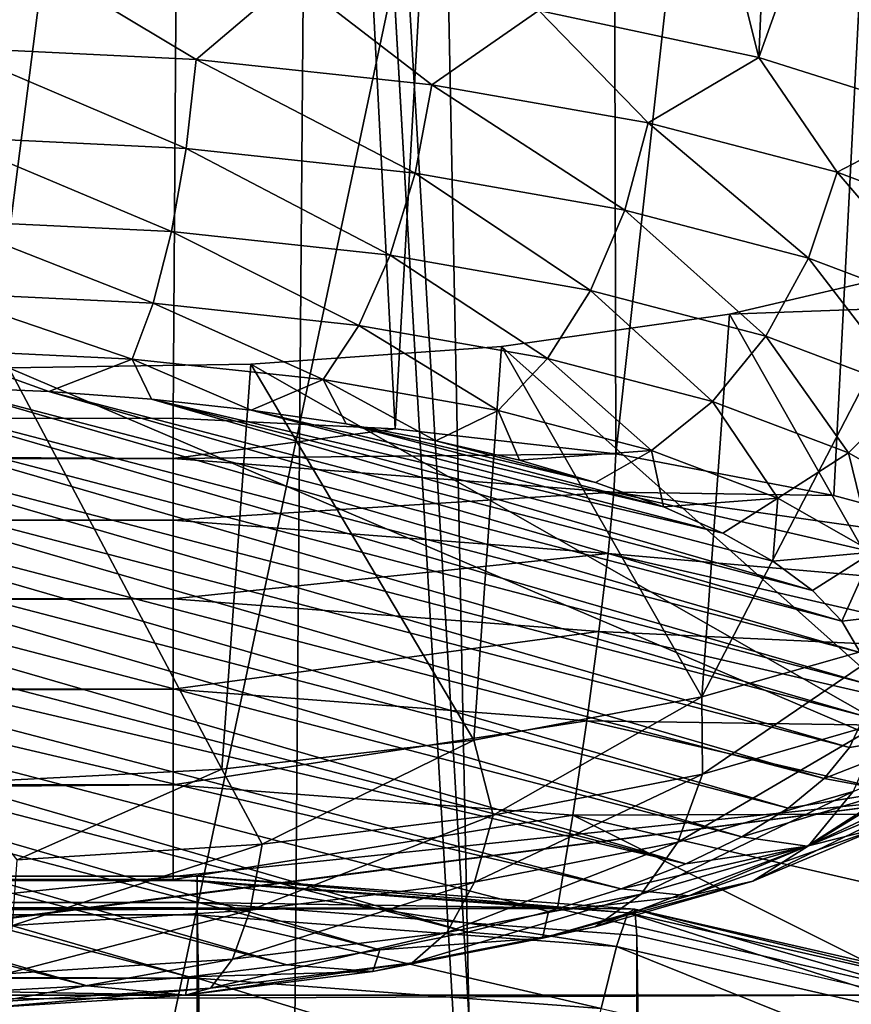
# Model space of a CAD drawing. Header units: millimetres. Extents: x -24 to 24, y 0 to 188.
# Tile 297 of 460: x 13.055 to 13.735, y 136.863 to 137.667. Entities that reach past the tile are written whole.
import ezdxf

# ---------------------------------------------------------------- set-up
doc = ezdxf.new("R2010")
doc.units = ezdxf.units.MM
doc.header["$LTSCALE"] = 58.620611
for name, color, linetype in [('147', 7, 'CONTINUOUS'), ('155', 7, 'CONTINUOUS'), ('156', 7, 'CONTINUOUS'), ('157', 7, 'CONTINUOUS'), ('160', 7, 'CONTINUOUS'), ('165', 7, 'CONTINUOUS'), ('169', 7, 'CONTINUOUS'), ('279', 7, 'CONTINUOUS'), ('290', 7, 'CONTINUOUS'), ('291', 7, 'CONTINUOUS'), ('292', 7, 'CONTINUOUS'), ('293', 7, 'CONTINUOUS'), ('294', 7, 'CONTINUOUS'), ('31', 7, 'CONTINUOUS'), ('40', 7, 'CONTINUOUS'), ('47', 7, 'CONTINUOUS'), ('57', 7, 'CONTINUOUS'), ('58', 7, 'CONTINUOUS')]:
    doc.layers.add(name, color=color, linetype=linetype)

msp = doc.modelspace()

# ---------------------------------------------------------------- linework, layer by layer
at = {"layer": '147', "color": 7, "linetype": 'CONTINUOUS'}
for points in [[(-13.18048, 136.96458, 107.90479), (13.49432, 136.94083, 107.91227), (-13.4943, 136.94086, 107.91226), (-13.18048, 136.96458, 107.90479)], [(-13.18048, 136.96458, 107.90479), (-0.16344, 136.96515, 107.90461), (13.49432, 136.94083, 107.91227), (-13.18048, 136.96458, 107.90479)], [(13.18042, 136.96456, 107.90479), (13.49432, 136.94083, 107.91227), (-0.16344, 136.96515, 107.90461), (13.18042, 136.96456, 107.90479)], [(-13.4943, 136.94086, 107.91226), (13.49432, 136.94083, 107.91227), (-13.80118, 136.8702, 107.93454), (-13.4943, 136.94086, 107.91226)], [(13.49432, 136.94083, 107.91227), (13.80121, 136.87016, 107.93456), (-13.80118, 136.8702, 107.93454), (13.49432, 136.94083, 107.91227)], [(-13.80118, 136.8702, 107.93454), (13.80121, 136.87016, 107.93456), (-14.09256, 136.75437, 107.97106), (-13.80118, 136.8702, 107.93454)], [(13.80121, 136.87016, 107.93456), (14.09258, 136.75433, 107.97108), (-14.09256, 136.75437, 107.97106), (13.80121, 136.87016, 107.93456)]]:
    msp.add_3dface(points, dxfattribs=at)
at = {"layer": '155', "color": 7, "linetype": 'CONTINUOUS'}
for points in [[(-13.18035, 137.30842, 108.0297), (-13.18035, 137.34003, 108.09624), (13.18035, 137.3084, 108.02971), (-13.18035, 137.30842, 108.0297)], [(-13.18035, 137.34003, 108.09624), (-6.3017, 137.34003, 108.09625), (13.18035, 137.3084, 108.02971), (-13.18035, 137.34003, 108.09624)], [(0.38059, 137.33994, 108.09599), (13.18035, 137.3084, 108.02971), (-6.3017, 137.34003, 108.09625), (0.38059, 137.33994, 108.09599)], [(6.87258, 137.34024, 108.09693), (13.18035, 137.3084, 108.02971), (0.38059, 137.33994, 108.09599), (6.87258, 137.34024, 108.09693)], [(13.18035, 137.3414, 108.10053), (13.18035, 137.3084, 108.02971), (6.87258, 137.34024, 108.09693), (13.18035, 137.3414, 108.10053)], [(-13.18035, 137.25796, 107.96954), (-13.18035, 137.30842, 108.0297), (13.18034, 137.25794, 107.96954), (-13.18035, 137.25796, 107.96954)], [(13.18034, 137.25794, 107.96954), (-13.18035, 137.30842, 108.0297), (13.18035, 137.3084, 108.02971), (13.18034, 137.25794, 107.96954)], [(-13.18034, 137.19363, 107.92454), (-13.18035, 137.25796, 107.96954), (13.18034, 137.25794, 107.96954), (-13.18034, 137.19363, 107.92454)], [(13.18034, 137.19361, 107.92454), (-13.18034, 137.19363, 107.92454), (13.18034, 137.25794, 107.96954), (13.18034, 137.19361, 107.92454)], [(-13.18032, 137.11986, 107.89777), (-13.18034, 137.19363, 107.92454), (13.18034, 137.19361, 107.92454), (-13.18032, 137.11986, 107.89777)], [(13.18032, 137.11984, 107.89777), (-13.18032, 137.11986, 107.89777), (13.18034, 137.19361, 107.92454), (13.18032, 137.11984, 107.89777)], [(-13.18031, 137.0417, 107.89105), (-13.18032, 137.11986, 107.89777), (13.18032, 137.11984, 107.89777), (-13.18031, 137.0417, 107.89105)], [(13.18031, 137.04168, 107.89105), (-13.18031, 137.0417, 107.89105), (13.18032, 137.11984, 107.89777), (13.18031, 137.04168, 107.89105)], [(-0.16344, 136.96515, 107.90461), (-13.18031, 137.0417, 107.89105), (13.18031, 137.04168, 107.89105), (-0.16344, 136.96515, 107.90461)], [(13.18042, 136.96456, 107.90479), (-0.16344, 136.96515, 107.90461), (13.18031, 137.04168, 107.89105), (13.18042, 136.96456, 107.90479)]]:
    msp.add_3dface(points, dxfattribs=at)
at = {"layer": '156', "color": 7, "linetype": 'CONTINUOUS'}
for points in [[(13.18035, 137.3084, 108.02971), (13.18035, 137.3414, 108.10053), (13.36179, 137.33264, 108.09861), (13.18035, 137.3084, 108.02971)], [(13.54208, 137.31215, 108.10511), (13.18035, 137.3084, 108.02971), (13.36179, 137.33264, 108.09861), (13.54208, 137.31215, 108.10511)], [(13.5405, 137.2807, 108.03857), (13.18035, 137.3084, 108.02971), (13.54208, 137.31215, 108.10511), (13.5405, 137.2807, 108.03857)], [(13.72011, 137.27816, 108.11589), (13.5405, 137.2807, 108.03857), (13.54208, 137.31215, 108.10511), (13.72011, 137.27816, 108.11589)], [(13.18034, 137.25794, 107.96954), (13.18035, 137.3084, 108.02971), (13.5405, 137.2807, 108.03857), (13.18034, 137.25794, 107.96954)], [(13.53579, 137.23072, 107.97836), (13.18034, 137.25794, 107.96954), (13.5405, 137.2807, 108.03857), (13.53579, 137.23072, 107.97836)], [(13.89167, 137.19975, 108.06409), (13.53579, 137.23072, 107.97836), (13.5405, 137.2807, 108.03857), (13.89167, 137.19975, 108.06409)], [(13.89167, 137.19975, 108.06409), (13.5405, 137.2807, 108.03857), (13.89479, 137.2309, 108.13089), (13.89167, 137.19975, 108.06409)], [(13.89479, 137.2309, 108.13089), (13.5405, 137.2807, 108.03857), (13.72011, 137.27816, 108.11589), (13.89479, 137.2309, 108.13089)], [(13.18034, 137.19361, 107.92454), (13.18034, 137.25794, 107.96954), (13.53579, 137.23072, 107.97836), (13.18034, 137.19361, 107.92454)], [(13.52828, 137.1671, 107.93318), (13.18034, 137.19361, 107.92454), (13.53579, 137.23072, 107.97836), (13.52828, 137.1671, 107.93318)], [(13.88237, 137.15082, 108.00355), (13.52828, 137.1671, 107.93318), (13.53579, 137.23072, 107.97836), (13.88237, 137.15082, 108.00355)], [(13.88237, 137.15082, 108.00355), (13.53579, 137.23072, 107.97836), (13.89167, 137.19975, 108.06409), (13.88237, 137.15082, 108.00355)], [(13.18032, 137.11984, 107.89777), (13.18034, 137.19361, 107.92454), (13.52828, 137.1671, 107.93318), (13.18032, 137.11984, 107.89777)], [(13.51849, 137.09418, 107.9061), (13.18032, 137.11984, 107.89777), (13.52828, 137.1671, 107.93318), (13.51849, 137.09418, 107.9061)], [(13.86755, 137.08889, 107.95783), (13.51849, 137.09418, 107.9061), (13.52828, 137.1671, 107.93318), (13.86755, 137.08889, 107.95783)], [(13.86755, 137.08889, 107.95783), (13.52828, 137.1671, 107.93318), (13.88237, 137.15082, 108.00355), (13.86755, 137.08889, 107.95783)], [(13.18031, 137.04168, 107.89105), (13.18032, 137.11984, 107.89777), (13.51849, 137.09418, 107.9061), (13.18031, 137.04168, 107.89105)], [(13.50708, 137.01695, 107.89899), (13.18031, 137.04168, 107.89105), (13.51849, 137.09418, 107.9061), (13.50708, 137.01695, 107.89899)], [(13.84822, 137.01817, 107.93007), (13.50708, 137.01695, 107.89899), (13.51849, 137.09418, 107.9061), (13.84822, 137.01817, 107.93007)], [(13.84822, 137.01817, 107.93007), (13.51849, 137.09418, 107.9061), (13.86755, 137.08889, 107.95783), (13.84822, 137.01817, 107.93007)], [(13.18042, 136.96456, 107.90479), (13.18031, 137.04168, 107.89105), (13.50708, 137.01695, 107.89899), (13.18042, 136.96456, 107.90479)], [(13.49432, 136.94083, 107.91227), (13.18042, 136.96456, 107.90479), (13.50708, 137.01695, 107.89899), (13.49432, 136.94083, 107.91227)], [(13.80121, 136.87016, 107.93456), (13.49432, 136.94083, 107.91227), (13.50708, 137.01695, 107.89899), (13.80121, 136.87016, 107.93456)], [(13.82571, 136.9435, 107.92215), (13.50708, 137.01695, 107.89899), (13.84822, 137.01817, 107.93007), (13.82571, 136.9435, 107.92215)], [(13.82571, 136.9435, 107.92215), (13.80121, 136.87016, 107.93456), (13.50708, 137.01695, 107.89899), (13.82571, 136.9435, 107.92215)]]:
    msp.add_3dface(points, dxfattribs=at)
at = {"layer": '157', "color": 7, "linetype": 'CONTINUOUS'}
for points in [[(13.36179, 137.33264, 108.09861), (13.18035, 137.3414, 108.10053), (13.20107, 140.45061, 117.4982), (13.36179, 137.33264, 108.09861)], [(13.53465, 140.4083, 117.45672), (13.36179, 137.33264, 108.09861), (13.20107, 140.45061, 117.4982), (13.53465, 140.4083, 117.45672)], [(13.54208, 137.31215, 108.10511), (13.36179, 137.33264, 108.09861), (13.53465, 140.4083, 117.45672), (13.54208, 137.31215, 108.10511)], [(13.87686, 140.33121, 117.47972), (13.54208, 137.31215, 108.10511), (13.53465, 140.4083, 117.45672), (13.87686, 140.33121, 117.47972)], [(13.72011, 137.27816, 108.11589), (13.54208, 137.31215, 108.10511), (13.87686, 140.33121, 117.47972), (13.72011, 137.27816, 108.11589)], [(13.89479, 137.2309, 108.13089), (13.72011, 137.27816, 108.11589), (13.87686, 140.33121, 117.47972), (13.89479, 137.2309, 108.13089)]]:
    msp.add_3dface(points, dxfattribs=at)
at = {"layer": '160', "color": 7, "linetype": 'CONTINUOUS'}
for points in [[(12.61355, 141.21416, 208.96622), (13.07882, 112.27638, 116.0035), (13.32096, 141.8865, 209.27532), (12.61355, 141.21416, 208.96622)], [(13.07882, 112.27638, 116.0035), (13.90263, 112.91992, 115.8006), (13.32096, 141.8865, 209.27532), (13.07882, 112.27638, 116.0035)], [(13.90263, 112.91992, 115.8006), (13.90263, 140.96282, 204.74131), (13.32096, 141.8865, 209.27532), (13.90263, 112.91992, 115.8006)], [(12.23874, 111.6753, 116.19302), (13.07882, 112.27638, 116.0035), (12.61355, 141.21416, 208.96622), (12.23874, 111.6753, 116.19302)]]:
    msp.add_3dface(points, dxfattribs=at)
at = {"layer": '165', "color": 7, "linetype": 'CONTINUOUS'}
for points in [[(13.20107, 140.45061, 117.4982), (6.87258, 137.34024, 108.09693), (4.40102, 140.48366, 117.43561), (13.20107, 140.45061, 117.4982)], [(13.18035, 137.3414, 108.10053), (6.87258, 137.34024, 108.09693), (13.20107, 140.45061, 117.4982), (13.18035, 137.3414, 108.10053)]]:
    msp.add_3dface(points, dxfattribs=at)
at = {"layer": '169', "color": 7, "linetype": 'CONTINUOUS'}
for points in [[(14.46584, 134.66345, 214.36834), (12.63665, 134.28666, 213.17331), (14.17146, 141.52191, 211.89394), (14.46584, 134.66345, 214.36834)], [(14.17146, 141.52191, 211.89394), (12.63665, 134.28666, 213.17331), (13.46398, 140.75833, 211.62155), (14.17146, 141.52191, 211.89394)], [(13.46398, 140.75833, 211.62155), (12.63665, 134.28666, 213.17331), (12.75464, 140.0481, 211.36865), (13.46398, 140.75833, 211.62155)]]:
    msp.add_3dface(points, dxfattribs=at)
at = {"layer": '279', "color": 7, "linetype": 'CONTINUOUS'}
for points in [[(13.8552, 137.03746, 243.03945), (16.13055, 137.51742, 244.85502), (13.63488, 137.42625, 244.37349), (13.8552, 137.03746, 243.03945)], [(13.63488, 137.42625, 244.37349), (16.13055, 137.51742, 244.85502), (13.79386, 137.46325, 244.52177), (13.63488, 137.42625, 244.37349)], [(13.44882, 137.39985, 244.25587), (13.8552, 137.03746, 243.03945), (13.63488, 137.42625, 244.37349), (13.44882, 137.39985, 244.25587)], [(13.24388, 137.38523, 244.17427), (13.8552, 137.03746, 243.03945), (13.44882, 137.39985, 244.25587), (13.24388, 137.38523, 244.17427)], [(13.04609, 137.38245, 244.13347), (13.8552, 137.03746, 243.03945), (13.24388, 137.38523, 244.17427), (13.04609, 137.38245, 244.13347)], [(13.8552, 137.03746, 243.03945), (13.04609, 137.38245, 244.13347), (11.52148, 136.79342, 241.54775), (13.8552, 137.03746, 243.03945)], [(13.8552, 137.03746, 243.03945), (11.49938, 136.73235, 241.30158), (14.55875, 136.67344, 241.88435), (13.8552, 137.03746, 243.03945)], [(11.49938, 136.73235, 241.30158), (13.8552, 137.03746, 243.03945), (11.5008, 136.73418, 241.30924), (11.49938, 136.73235, 241.30158)], [(11.5008, 136.73418, 241.30924), (13.8552, 137.03746, 243.03945), (11.52148, 136.79342, 241.54775), (11.5008, 136.73418, 241.30924)]]:
    msp.add_3dface(points, dxfattribs=at)
at = {"layer": '290', "color": 7, "linetype": 'CONTINUOUS'}
for points in [[(13.659, 137.63594, 246.14924), (13.58155, 137.94475, 246.14936), (13.47914, 137.67421, 246.27062), (13.659, 137.63594, 246.14924)], [(13.67109, 137.92337, 246.08328), (13.58155, 137.94475, 246.14936), (13.659, 137.63594, 246.14924), (13.67109, 137.92337, 246.08328)], [(13.75338, 137.89969, 246.00906), (13.67109, 137.92337, 246.08328), (13.659, 137.63594, 246.14924), (13.75338, 137.89969, 246.00906)], [(13.81057, 137.58786, 245.99672), (13.75338, 137.89969, 246.00906), (13.659, 137.63594, 246.14924), (13.81057, 137.58786, 245.99672)]]:
    msp.add_3dface(points, dxfattribs=at)
at = {"layer": '291', "color": 7, "linetype": 'CONTINUOUS'}
for points in [[(13.06304, 137.71586, 246.4027), (12.84278, 137.71763, 246.40833), (12.9974, 137.64408, 246.41566), (13.06304, 137.71586, 246.4027)], [(13.19935, 137.63431, 246.38465), (13.06304, 137.71586, 246.4027), (12.9974, 137.64408, 246.41566), (13.19935, 137.63431, 246.38465)], [(13.27791, 137.7012, 246.3562), (13.06304, 137.71586, 246.4027), (13.19935, 137.63431, 246.38465), (13.27791, 137.7012, 246.3562)], [(13.39189, 137.61354, 246.31879), (13.27791, 137.7012, 246.3562), (13.19935, 137.63431, 246.38465), (13.39189, 137.61354, 246.31879)], [(13.47914, 137.67421, 246.27062), (13.27791, 137.7012, 246.3562), (13.39189, 137.61354, 246.31879), (13.47914, 137.67421, 246.27062)], [(13.56846, 137.58249, 246.2203), (13.47914, 137.67421, 246.27062), (13.39189, 137.61354, 246.31879), (13.56846, 137.58249, 246.2203)], [(13.659, 137.63594, 246.14924), (13.47914, 137.67421, 246.27062), (13.56846, 137.58249, 246.2203), (13.659, 137.63594, 246.14924)], [(13.19118, 137.56142, 246.37437), (12.9974, 137.64408, 246.41566), (12.9952, 137.57091, 246.40445), (13.19118, 137.56142, 246.37437)], [(13.19935, 137.63431, 246.38465), (12.9974, 137.64408, 246.41566), (13.19118, 137.56142, 246.37437), (13.19935, 137.63431, 246.38465)], [(13.37803, 137.54127, 246.31045), (13.19935, 137.63431, 246.38465), (13.19118, 137.56142, 246.37437), (13.37803, 137.54127, 246.31045)], [(13.39189, 137.61354, 246.31879), (13.19935, 137.63431, 246.38465), (13.37803, 137.54127, 246.31045), (13.39189, 137.61354, 246.31879)], [(13.72306, 137.54221, 246.09254), (13.659, 137.63594, 246.14924), (13.56846, 137.58249, 246.2203), (13.72306, 137.54221, 246.09254)], [(13.81057, 137.58786, 245.99672), (13.659, 137.63594, 246.14924), (13.72306, 137.54221, 246.09254), (13.81057, 137.58786, 245.99672)], [(13.54938, 137.51113, 246.21487), (13.39189, 137.61354, 246.31879), (13.37803, 137.54127, 246.31045), (13.54938, 137.51113, 246.21487)], [(13.56846, 137.58249, 246.2203), (13.39189, 137.61354, 246.31879), (13.54938, 137.51113, 246.21487), (13.56846, 137.58249, 246.2203)], [(13.8504, 137.49407, 245.93987), (13.81057, 137.58786, 245.99672), (13.72306, 137.54221, 246.09254), (13.8504, 137.49407, 245.93987)], [(13.69941, 137.47204, 246.09089), (13.56846, 137.58249, 246.2203), (13.54938, 137.51113, 246.21487), (13.69941, 137.47204, 246.09089)], [(13.72306, 137.54221, 246.09254), (13.56846, 137.58249, 246.2203), (13.69941, 137.47204, 246.09089), (13.72306, 137.54221, 246.09254)], [(13.1792, 137.49367, 246.34695), (12.9952, 137.57091, 246.40445), (12.99197, 137.50274, 246.37569), (13.1792, 137.49367, 246.34695)], [(13.19118, 137.56142, 246.37437), (12.9952, 137.57091, 246.40445), (13.1792, 137.49367, 246.34695), (13.19118, 137.56142, 246.37437)], [(13.35771, 137.47442, 246.28588), (13.19118, 137.56142, 246.37437), (13.1792, 137.49367, 246.34695), (13.35771, 137.47442, 246.28588)], [(13.37803, 137.54127, 246.31045), (13.19118, 137.56142, 246.37437), (13.35771, 137.47442, 246.28588), (13.37803, 137.54127, 246.31045)], [(13.52141, 137.44563, 246.19457), (13.37803, 137.54127, 246.31045), (13.35771, 137.47442, 246.28588), (13.52141, 137.44563, 246.19457)], [(13.54938, 137.51113, 246.21487), (13.37803, 137.54127, 246.31045), (13.52141, 137.44563, 246.19457), (13.54938, 137.51113, 246.21487)], [(13.82299, 137.42533, 245.94273), (13.72306, 137.54221, 246.09254), (13.69941, 137.47204, 246.09089), (13.82299, 137.42533, 245.94273)], [(13.8504, 137.49407, 245.93987), (13.72306, 137.54221, 246.09254), (13.82299, 137.42533, 245.94273), (13.8504, 137.49407, 245.93987)], [(13.66473, 137.40829, 246.07613), (13.54938, 137.51113, 246.21487), (13.52141, 137.44563, 246.19457), (13.66473, 137.40829, 246.07613)], [(13.69941, 137.47204, 246.09089), (13.54938, 137.51113, 246.21487), (13.66473, 137.40829, 246.07613), (13.69941, 137.47204, 246.09089)], [(13.16415, 137.43519, 246.30407), (12.99197, 137.50274, 246.37569), (12.98791, 137.44372, 246.33113), (13.16415, 137.43519, 246.30407)], [(13.1792, 137.49367, 246.34695), (12.99197, 137.50274, 246.37569), (13.16415, 137.43519, 246.30407), (13.1792, 137.49367, 246.34695)], [(13.33216, 137.41707, 246.2466), (13.1792, 137.49367, 246.34695), (13.16415, 137.43519, 246.30407), (13.33216, 137.41707, 246.2466)], [(13.35771, 137.47442, 246.28588), (13.1792, 137.49367, 246.34695), (13.33216, 137.41707, 246.2466), (13.35771, 137.47442, 246.28588)], [(13.48625, 137.38997, 246.16065), (13.35771, 137.47442, 246.28588), (13.33216, 137.41707, 246.2466), (13.48625, 137.38997, 246.16065)], [(13.52141, 137.44563, 246.19457), (13.35771, 137.47442, 246.28588), (13.48625, 137.38997, 246.16065), (13.52141, 137.44563, 246.19457)], [(13.78279, 137.36366, 245.93459), (13.69941, 137.47204, 246.09089), (13.66473, 137.40829, 246.07613), (13.78279, 137.36366, 245.93459)], [(13.82299, 137.42533, 245.94273), (13.69941, 137.47204, 246.09089), (13.78279, 137.36366, 245.93459), (13.82299, 137.42533, 245.94273)], [(12.98328, 137.39746, 246.27348), (13.14693, 137.38954, 246.24835), (12.98791, 137.44372, 246.33113), (12.98328, 137.39746, 246.27348)], [(13.14693, 137.38954, 246.24835), (13.16415, 137.43519, 246.30407), (12.98791, 137.44372, 246.33113), (13.14693, 137.38954, 246.24835)], [(13.62115, 137.35482, 246.04917), (13.52141, 137.44563, 246.19457), (13.48625, 137.38997, 246.16065), (13.62115, 137.35482, 246.04917)], [(13.66473, 137.40829, 246.07613), (13.52141, 137.44563, 246.19457), (13.62115, 137.35482, 246.04917), (13.66473, 137.40829, 246.07613)], [(13.14693, 137.38954, 246.24835), (13.30295, 137.37271, 246.19498), (13.16415, 137.43519, 246.30407), (13.14693, 137.38954, 246.24835)], [(13.30295, 137.37271, 246.19498), (13.33216, 137.41707, 246.2466), (13.16415, 137.43519, 246.30407), (13.30295, 137.37271, 246.19498)], [(13.30295, 137.37271, 246.19498), (13.44604, 137.34755, 246.11517), (13.33216, 137.41707, 246.2466), (13.30295, 137.37271, 246.19498)], [(13.44604, 137.34755, 246.11517), (13.48625, 137.38997, 246.16065), (13.33216, 137.41707, 246.2466), (13.44604, 137.34755, 246.11517)], [(13.73227, 137.31282, 245.91595), (13.66473, 137.40829, 246.07613), (13.62115, 137.35482, 246.04917), (13.73227, 137.31282, 245.91595)], [(13.78279, 137.36366, 245.93459), (13.66473, 137.40829, 246.07613), (13.73227, 137.31282, 245.91595), (13.78279, 137.36366, 245.93459)], [(12.99336, 137.36654, 246.20551), (13.07893, 137.36297, 246.19419), (12.98328, 137.39746, 246.27348), (12.99336, 137.36654, 246.20551)], [(12.98328, 137.39746, 246.27348), (13.07893, 137.36297, 246.19419), (13.14693, 137.38954, 246.24835), (12.98328, 137.39746, 246.27348)], [(13.07893, 137.36297, 246.19419), (13.16281, 137.35673, 246.1744), (13.14693, 137.38954, 246.24835), (13.07893, 137.36297, 246.19419)], [(13.16281, 137.35673, 246.1744), (13.24405, 137.34789, 246.14635), (13.14693, 137.38954, 246.24835), (13.16281, 137.35673, 246.1744)], [(13.14693, 137.38954, 246.24835), (13.24405, 137.34789, 246.14635), (13.30295, 137.37271, 246.19498), (13.14693, 137.38954, 246.24835)], [(13.44604, 137.34755, 246.11517), (13.57131, 137.31491, 246.01165), (13.48625, 137.38997, 246.16065), (13.44604, 137.34755, 246.11517)], [(13.57131, 137.31491, 246.01165), (13.62115, 137.35482, 246.04917), (13.48625, 137.38997, 246.16065), (13.57131, 137.31491, 246.01165)], [(13.24405, 137.34789, 246.14635), (13.32177, 137.33654, 246.11036), (13.30295, 137.37271, 246.19498), (13.24405, 137.34789, 246.14635)], [(13.32177, 137.33654, 246.11036), (13.39512, 137.32281, 246.0668), (13.30295, 137.37271, 246.19498), (13.32177, 137.33654, 246.11036)], [(13.30295, 137.37271, 246.19498), (13.39512, 137.32281, 246.0668), (13.44604, 137.34755, 246.11517), (13.30295, 137.37271, 246.19498)], [(13.81584, 137.26539, 245.76552), (13.78279, 137.36366, 245.93459), (13.73227, 137.31282, 245.91595), (13.81584, 137.26539, 245.76552)], [(13.57131, 137.31491, 246.01165), (13.6745, 137.2759, 245.88793), (13.62115, 137.35482, 246.04917), (13.57131, 137.31491, 246.01165)], [(13.6745, 137.2759, 245.88793), (13.73227, 137.31282, 245.91595), (13.62115, 137.35482, 246.04917), (13.6745, 137.2759, 245.88793)], [(13.39512, 137.32281, 246.0668), (13.46329, 137.30685, 246.01618), (13.44604, 137.34755, 246.11517), (13.39512, 137.32281, 246.0668)], [(13.44604, 137.34755, 246.11517), (13.46329, 137.30685, 246.01618), (13.57131, 137.31491, 246.01165), (13.44604, 137.34755, 246.11517)], [(13.46329, 137.30685, 246.01618), (13.52553, 137.28883, 245.95904), (13.57131, 137.31491, 246.01165), (13.46329, 137.30685, 246.01618)], [(13.52553, 137.28883, 245.95904), (13.58117, 137.26895, 245.89599), (13.57131, 137.31491, 246.01165), (13.52553, 137.28883, 245.95904)], [(13.57131, 137.31491, 246.01165), (13.58117, 137.26895, 245.89599), (13.6745, 137.2759, 245.88793), (13.57131, 137.31491, 246.01165)], [(13.6745, 137.2759, 245.88793), (13.7521, 137.23186, 245.74824), (13.73227, 137.31282, 245.91595), (13.6745, 137.2759, 245.88793)], [(13.7521, 137.23186, 245.74824), (13.81584, 137.26539, 245.76552), (13.73227, 137.31282, 245.91595), (13.7521, 137.23186, 245.74824)], [(13.58117, 137.26895, 245.89599), (13.62959, 137.24743, 245.82774), (13.6745, 137.2759, 245.88793), (13.58117, 137.26895, 245.89599)], [(13.62959, 137.24743, 245.82774), (13.67026, 137.22451, 245.75505), (13.6745, 137.2759, 245.88793), (13.62959, 137.24743, 245.82774)], [(13.6745, 137.2759, 245.88793), (13.67026, 137.22451, 245.75505), (13.7521, 137.23186, 245.74824), (13.6745, 137.2759, 245.88793)], [(13.67026, 137.22451, 245.75505), (13.70274, 137.20043, 245.67868), (13.7521, 137.23186, 245.74824), (13.67026, 137.22451, 245.75505)], [(13.70274, 137.20043, 245.67868), (13.72667, 137.17547, 245.59951), (13.7521, 137.23186, 245.74824), (13.70274, 137.20043, 245.67868)], [(13.7521, 137.23186, 245.74824), (13.72667, 137.17547, 245.59951), (13.80146, 137.18427, 245.59733), (13.7521, 137.23186, 245.74824)], [(13.72667, 137.17547, 245.59951), (13.74178, 137.14989, 245.51838), (13.80146, 137.18427, 245.59733), (13.72667, 137.17547, 245.59951)], [(13.74501, 137.09801, 245.35383), (13.73308, 137.07227, 245.27221), (13.80978, 137.08504, 245.2826), (13.74501, 137.09801, 245.35383)], [(13.73593, 137.03634, 244.70901), (13.85152, 137.08487, 244.86292), (13.69962, 136.99204, 244.75597), (13.73593, 137.03634, 244.70901)], [(13.69962, 136.99204, 244.75597), (13.85152, 137.08487, 244.86292), (13.81006, 137.0384, 244.903), (13.69962, 136.99204, 244.75597)], [(13.73308, 137.07227, 245.27221), (13.71228, 137.04706, 245.19224), (13.80978, 137.08504, 245.2826), (13.73308, 137.07227, 245.27221)], [(13.80978, 137.08504, 245.2826), (13.71228, 137.04706, 245.19224), (13.76845, 137.03677, 245.12951), (13.80978, 137.08504, 245.2826)], [(13.76845, 137.03677, 245.12951), (13.69833, 136.99161, 244.98627), (13.83345, 137.0553, 245.09922), (13.76845, 137.03677, 245.12951)], [(13.69833, 136.99161, 244.98627), (13.75793, 137.00667, 244.94497), (13.83345, 137.0553, 245.09922), (13.69833, 136.99161, 244.98627)], [(13.71228, 137.04706, 245.19224), (13.68283, 137.02264, 245.1148), (13.76845, 137.03677, 245.12951), (13.71228, 137.04706, 245.19224)], [(13.69962, 136.99204, 244.75597), (13.81006, 137.0384, 244.903), (13.65399, 136.96303, 244.80657), (13.69962, 136.99204, 244.75597)], [(13.65399, 136.96303, 244.80657), (13.81006, 137.0384, 244.903), (13.75793, 137.00667, 244.94497), (13.65399, 136.96303, 244.80657)], [(13.68283, 137.02264, 245.1148), (13.64502, 136.99927, 245.04067), (13.76845, 137.03677, 245.12951), (13.68283, 137.02264, 245.1148)], [(13.76845, 137.03677, 245.12951), (13.64502, 136.99927, 245.04067), (13.69833, 136.99161, 244.98627), (13.76845, 137.03677, 245.12951)], [(13.69833, 136.99161, 244.98627), (13.6018, 136.95109, 244.85775), (13.75793, 137.00667, 244.94497), (13.69833, 136.99161, 244.98627)], [(13.6018, 136.95109, 244.85775), (13.65399, 136.96303, 244.80657), (13.75793, 137.00667, 244.94497), (13.6018, 136.95109, 244.85775)], [(13.64502, 136.99927, 245.04067), (13.59934, 136.97724, 244.97079), (13.69833, 136.99161, 244.98627), (13.64502, 136.99927, 245.04067)], [(13.59934, 136.97724, 244.97079), (13.54653, 136.95686, 244.90615), (13.69833, 136.99161, 244.98627), (13.59934, 136.97724, 244.97079)], [(13.69833, 136.99161, 244.98627), (13.54653, 136.95686, 244.90615), (13.6018, 136.95109, 244.85775), (13.69833, 136.99161, 244.98627)]]:
    msp.add_3dface(points, dxfattribs=at)
at = {"layer": '292', "color": 7, "linetype": 'CONTINUOUS'}
for points in [[(13.73308, 137.07227, 245.27221), (12.73577, 137.36098, 246.18786), (12.65276, 137.35377, 246.16499), (13.73308, 137.07227, 245.27221)], [(13.74501, 137.09801, 245.35383), (12.82082, 137.36554, 246.20233), (12.73577, 137.36098, 246.18786), (13.74501, 137.09801, 245.35383)], [(13.73308, 137.07227, 245.27221), (13.74501, 137.09801, 245.35383), (12.73577, 137.36098, 246.18786), (13.73308, 137.07227, 245.27221)], [(13.74792, 137.12397, 245.43618), (12.90701, 137.3674, 246.20823), (12.82082, 137.36554, 246.20233), (13.74792, 137.12397, 245.43618)], [(13.74501, 137.09801, 245.35383), (13.74792, 137.12397, 245.43618), (12.82082, 137.36554, 246.20233), (13.74501, 137.09801, 245.35383)], [(13.74792, 137.12397, 245.43618), (13.74178, 137.14989, 245.51838), (12.90701, 137.3674, 246.20823), (13.74792, 137.12397, 245.43618)], [(13.74178, 137.14989, 245.51838), (12.99336, 137.36654, 246.20551), (12.90701, 137.3674, 246.20823), (13.74178, 137.14989, 245.51838)], [(13.74178, 137.14989, 245.51838), (13.72667, 137.17547, 245.59951), (12.99336, 137.36654, 246.20551), (13.74178, 137.14989, 245.51838)], [(13.72667, 137.17547, 245.59951), (13.07893, 137.36297, 246.19419), (12.99336, 137.36654, 246.20551), (13.72667, 137.17547, 245.59951)], [(13.72667, 137.17547, 245.59951), (13.70274, 137.20043, 245.67868), (13.07893, 137.36297, 246.19419), (13.72667, 137.17547, 245.59951)], [(13.70274, 137.20043, 245.67868), (13.16281, 137.35673, 246.1744), (13.07893, 137.36297, 246.19419), (13.70274, 137.20043, 245.67868)], [(13.71228, 137.04706, 245.19224), (12.65276, 137.35377, 246.16499), (12.57272, 137.34398, 246.13397), (13.71228, 137.04706, 245.19224)], [(13.71228, 137.04706, 245.19224), (13.73308, 137.07227, 245.27221), (12.65276, 137.35377, 246.16499), (13.71228, 137.04706, 245.19224)], [(13.70274, 137.20043, 245.67868), (13.67026, 137.22451, 245.75505), (13.16281, 137.35673, 246.1744), (13.70274, 137.20043, 245.67868)], [(13.67026, 137.22451, 245.75505), (13.62959, 137.24743, 245.82774), (13.16281, 137.35673, 246.1744), (13.67026, 137.22451, 245.75505)], [(13.62959, 137.24743, 245.82774), (13.24405, 137.34789, 246.14635), (13.16281, 137.35673, 246.1744), (13.62959, 137.24743, 245.82774)], [(13.68283, 137.02264, 245.1148), (12.57272, 137.34398, 246.13397), (12.49654, 137.33174, 246.09515), (13.68283, 137.02264, 245.1148)], [(13.68283, 137.02264, 245.1148), (13.71228, 137.04706, 245.19224), (12.57272, 137.34398, 246.13397), (13.68283, 137.02264, 245.1148)], [(13.62959, 137.24743, 245.82774), (13.58117, 137.26895, 245.89599), (13.24405, 137.34789, 246.14635), (13.62959, 137.24743, 245.82774)], [(13.58117, 137.26895, 245.89599), (13.32177, 137.33654, 246.11036), (13.24405, 137.34789, 246.14635), (13.58117, 137.26895, 245.89599)], [(13.58117, 137.26895, 245.89599), (13.52553, 137.28883, 245.95904), (13.32177, 137.33654, 246.11036), (13.58117, 137.26895, 245.89599)], [(13.52553, 137.28883, 245.95904), (13.39512, 137.32281, 246.0668), (13.32177, 137.33654, 246.11036), (13.52553, 137.28883, 245.95904)], [(13.64502, 136.99927, 245.04067), (12.49654, 137.33174, 246.09515), (12.42498, 137.31716, 246.0489), (13.64502, 136.99927, 245.04067)], [(13.64502, 136.99927, 245.04067), (13.68283, 137.02264, 245.1148), (12.49654, 137.33174, 246.09515), (13.64502, 136.99927, 245.04067)], [(13.52553, 137.28883, 245.95904), (13.46329, 137.30685, 246.01618), (13.39512, 137.32281, 246.0668), (13.52553, 137.28883, 245.95904)], [(13.59934, 136.97724, 244.97079), (12.42498, 137.31716, 246.0489), (12.35896, 137.30043, 245.99583), (13.59934, 136.97724, 244.97079)], [(13.59934, 136.97724, 244.97079), (13.64502, 136.99927, 245.04067), (12.42498, 137.31716, 246.0489), (13.59934, 136.97724, 244.97079)], [(13.59934, 136.97724, 244.97079), (12.35896, 137.30043, 245.99583), (12.29939, 137.28181, 245.93679), (13.59934, 136.97724, 244.97079)], [(13.54653, 136.95686, 244.90615), (12.29939, 137.28181, 245.93679), (12.24659, 137.26143, 245.87215), (13.54653, 136.95686, 244.90615)], [(13.54653, 136.95686, 244.90615), (13.59934, 136.97724, 244.97079), (12.29939, 137.28181, 245.93679), (13.54653, 136.95686, 244.90615)], [(12.20091, 137.2394, 245.80227), (13.42094, 136.92151, 244.79404), (12.24659, 137.26143, 245.87215), (12.20091, 137.2394, 245.80227)], [(13.48697, 136.93824, 244.84711), (13.54653, 136.95686, 244.90615), (12.24659, 137.26143, 245.87215), (13.48697, 136.93824, 244.84711)], [(13.42094, 136.92151, 244.79404), (13.48697, 136.93824, 244.84711), (12.24659, 137.26143, 245.87215), (13.42094, 136.92151, 244.79404)], [(12.1631, 137.21603, 245.72814), (13.34938, 136.90693, 244.74779), (12.20091, 137.2394, 245.80227), (12.1631, 137.21603, 245.72814)], [(13.34938, 136.90693, 244.74779), (13.42094, 136.92151, 244.79404), (12.20091, 137.2394, 245.80227), (13.34938, 136.90693, 244.74779)], [(12.13365, 137.19161, 245.6507), (13.27321, 136.89469, 244.70897), (12.1631, 137.21603, 245.72814), (12.13365, 137.19161, 245.6507)], [(13.27321, 136.89469, 244.70897), (13.34938, 136.90693, 244.74779), (12.1631, 137.21603, 245.72814), (13.27321, 136.89469, 244.70897)], [(12.11284, 137.1664, 245.57073), (13.19317, 136.8849, 244.67795), (12.13365, 137.19161, 245.6507), (12.11284, 137.1664, 245.57073)], [(13.19317, 136.8849, 244.67795), (13.27321, 136.89469, 244.70897), (12.13365, 137.19161, 245.6507), (13.19317, 136.8849, 244.67795)], [(12.10092, 137.14066, 245.48911), (13.11015, 136.87769, 244.65508), (12.11284, 137.1664, 245.57073), (12.10092, 137.14066, 245.48911)], [(13.11015, 136.87769, 244.65508), (13.19317, 136.8849, 244.67795), (12.11284, 137.1664, 245.57073), (13.11015, 136.87769, 244.65508)], [(13.0251, 136.87313, 244.64061), (13.11015, 136.87769, 244.65508), (12.10092, 137.14066, 245.48911), (13.0251, 136.87313, 244.64061)]]:
    msp.add_3dface(points, dxfattribs=at)
at = {"layer": '293', "color": 7, "linetype": 'CONTINUOUS'}
for points in [[(13.61248, 137.1136, 244.49259), (13.77239, 137.15918, 244.63715), (13.61304, 137.05066, 244.53356), (13.61248, 137.1136, 244.49259)], [(13.77239, 137.15918, 244.63715), (13.76069, 137.09323, 244.66858), (13.61304, 137.05066, 244.53356), (13.77239, 137.15918, 244.63715)], [(13.42607, 137.07828, 244.38057), (13.61248, 137.1136, 244.49259), (13.4419, 137.01697, 244.42671), (13.42607, 137.07828, 244.38057)], [(13.4419, 137.01697, 244.42671), (13.61248, 137.1136, 244.49259), (13.61304, 137.05066, 244.53356), (13.4419, 137.01697, 244.42671)], [(13.76069, 137.09323, 244.66858), (13.73593, 137.03634, 244.70901), (13.59264, 136.99503, 244.57799), (13.76069, 137.09323, 244.66858)], [(13.61304, 137.05066, 244.53356), (13.76069, 137.09323, 244.66858), (13.59264, 136.99503, 244.57799), (13.61304, 137.05066, 244.53356)], [(13.22032, 137.05458, 244.30538), (13.42607, 137.07828, 244.38057), (13.25308, 136.99331, 244.35168), (13.22032, 137.05458, 244.30538)], [(13.25308, 136.99331, 244.35168), (13.42607, 137.07828, 244.38057), (13.4419, 137.01697, 244.42671), (13.25308, 136.99331, 244.35168)], [(13.00314, 137.04339, 244.26991), (13.22032, 137.05458, 244.30538), (13.05302, 136.98049, 244.31101), (13.00314, 137.04339, 244.26991)], [(13.05302, 136.98049, 244.31101), (13.22032, 137.05458, 244.30538), (13.25308, 136.99331, 244.35168), (13.05302, 136.98049, 244.31101)], [(13.4419, 137.01697, 244.42671), (13.61304, 137.05066, 244.53356), (13.42656, 136.96233, 244.4743), (13.4419, 137.01697, 244.42671)], [(13.42656, 136.96233, 244.4743), (13.61304, 137.05066, 244.53356), (13.59264, 136.99503, 244.57799), (13.42656, 136.96233, 244.4743)], [(13.73593, 137.03634, 244.70901), (13.69962, 136.99204, 244.75597), (13.56274, 136.95257, 244.63079), (13.73593, 137.03634, 244.70901)], [(13.59264, 136.99503, 244.57799), (13.73593, 137.03634, 244.70901), (13.56274, 136.95257, 244.63079), (13.59264, 136.99503, 244.57799)], [(13.25308, 136.99331, 244.35168), (13.4419, 137.01697, 244.42671), (13.24332, 136.93937, 244.40148), (13.25308, 136.99331, 244.35168)], [(13.24332, 136.93937, 244.40148), (13.4419, 137.01697, 244.42671), (13.42656, 136.96233, 244.4743), (13.24332, 136.93937, 244.40148)], [(13.05302, 136.98049, 244.31101), (13.25308, 136.99331, 244.35168), (13.04917, 136.92693, 244.36202), (13.05302, 136.98049, 244.31101)], [(13.04917, 136.92693, 244.36202), (13.25308, 136.99331, 244.35168), (13.24332, 136.93937, 244.40148), (13.04917, 136.92693, 244.36202)], [(13.42656, 136.96233, 244.4743), (13.59264, 136.99503, 244.57799), (13.40407, 136.92134, 244.53173), (13.42656, 136.96233, 244.4743)], [(13.40407, 136.92134, 244.53173), (13.59264, 136.99503, 244.57799), (13.56274, 136.95257, 244.63079), (13.40407, 136.92134, 244.53173)], [(13.69962, 136.99204, 244.75597), (13.65399, 136.96303, 244.80657), (13.52515, 136.92588, 244.68875), (13.69962, 136.99204, 244.75597)], [(13.56274, 136.95257, 244.63079), (13.69962, 136.99204, 244.75597), (13.52515, 136.92588, 244.68875), (13.56274, 136.95257, 244.63079)], [(13.24332, 136.93937, 244.40148), (13.42656, 136.96233, 244.4743), (13.22901, 136.8994, 244.46217), (13.24332, 136.93937, 244.40148)], [(13.22901, 136.8994, 244.46217), (13.42656, 136.96233, 244.4743), (13.40407, 136.92134, 244.53173), (13.22901, 136.8994, 244.46217)], [(13.65399, 136.96303, 244.80657), (13.6018, 136.95109, 244.85775), (13.48216, 136.91659, 244.74834), (13.65399, 136.96303, 244.80657)], [(13.65399, 136.96303, 244.80657), (13.48216, 136.91659, 244.74834), (13.52515, 136.92588, 244.68875), (13.65399, 136.96303, 244.80657)], [(13.40407, 136.92134, 244.53173), (13.56274, 136.95257, 244.63079), (13.3758, 136.89649, 244.59552), (13.40407, 136.92134, 244.53173)], [(13.3758, 136.89649, 244.59552), (13.56274, 136.95257, 244.63079), (13.52515, 136.92588, 244.68875), (13.3758, 136.89649, 244.59552)], [(13.6018, 136.95109, 244.85775), (13.48697, 136.93824, 244.84711), (13.48216, 136.91659, 244.74834), (13.6018, 136.95109, 244.85775)], [(13.6018, 136.95109, 244.85775), (13.54653, 136.95686, 244.90615), (13.48697, 136.93824, 244.84711), (13.6018, 136.95109, 244.85775)], [(13.04917, 136.92693, 244.36202), (13.24332, 136.93937, 244.40148), (13.04354, 136.88752, 244.42446), (13.04917, 136.92693, 244.36202)], [(13.04354, 136.88752, 244.42446), (13.24332, 136.93937, 244.40148), (13.22901, 136.8994, 244.46217), (13.04354, 136.88752, 244.42446)], [(13.48697, 136.93824, 244.84711), (13.42094, 136.92151, 244.79404), (13.48216, 136.91659, 244.74834), (13.48697, 136.93824, 244.84711)], [(13.48216, 136.91659, 244.74834), (13.34347, 136.88929, 244.66176), (13.52515, 136.92588, 244.68875), (13.48216, 136.91659, 244.74834)], [(13.34347, 136.88929, 244.66176), (13.3758, 136.89649, 244.59552), (13.52515, 136.92588, 244.68875), (13.34347, 136.88929, 244.66176)], [(13.22901, 136.8994, 244.46217), (13.40407, 136.92134, 244.53173), (13.21103, 136.87584, 244.53004), (13.22901, 136.8994, 244.46217)], [(13.21103, 136.87584, 244.53004), (13.40407, 136.92134, 244.53173), (13.3758, 136.89649, 244.59552), (13.21103, 136.87584, 244.53004)], [(13.42094, 136.92151, 244.79404), (13.34938, 136.90693, 244.74779), (13.48216, 136.91659, 244.74834), (13.42094, 136.92151, 244.79404)], [(13.48216, 136.91659, 244.74834), (13.34938, 136.90693, 244.74779), (13.34347, 136.88929, 244.66176), (13.48216, 136.91659, 244.74834)], [(13.34938, 136.90693, 244.74779), (13.27321, 136.89469, 244.70897), (13.34347, 136.88929, 244.66176), (13.34938, 136.90693, 244.74779)], [(13.04354, 136.88752, 244.42446), (13.22901, 136.8994, 244.46217), (13.03645, 136.86465, 244.49455), (13.04354, 136.88752, 244.42446)], [(13.03645, 136.86465, 244.49455), (13.22901, 136.8994, 244.46217), (13.21103, 136.87584, 244.53004), (13.03645, 136.86465, 244.49455)], [(13.34347, 136.88929, 244.66176), (13.19047, 136.87012, 244.60096), (13.3758, 136.89649, 244.59552), (13.34347, 136.88929, 244.66176)], [(13.19047, 136.87012, 244.60096), (13.21103, 136.87584, 244.53004), (13.3758, 136.89649, 244.59552), (13.19047, 136.87012, 244.60096)], [(13.27321, 136.89469, 244.70897), (13.19317, 136.8849, 244.67795), (13.34347, 136.88929, 244.66176), (13.27321, 136.89469, 244.70897)], [(13.34347, 136.88929, 244.66176), (13.19317, 136.8849, 244.67795), (13.19047, 136.87012, 244.60096), (13.34347, 136.88929, 244.66176)], [(13.11015, 136.87769, 244.65508), (13.0251, 136.87313, 244.64061), (13.19047, 136.87012, 244.60096), (13.11015, 136.87769, 244.65508)], [(13.19317, 136.8849, 244.67795), (13.11015, 136.87769, 244.65508), (13.19047, 136.87012, 244.60096), (13.19317, 136.8849, 244.67795)], [(13.19047, 136.87012, 244.60096), (13.0251, 136.87313, 244.64061), (13.02835, 136.85973, 244.568), (13.19047, 136.87012, 244.60096)], [(13.19047, 136.87012, 244.60096), (13.02835, 136.85973, 244.568), (13.21103, 136.87584, 244.53004), (13.19047, 136.87012, 244.60096)], [(13.02835, 136.85973, 244.568), (13.03645, 136.86465, 244.49455), (13.21103, 136.87584, 244.53004), (13.02835, 136.85973, 244.568)]]:
    msp.add_3dface(points, dxfattribs=at)
at = {"layer": '294', "color": 7, "linetype": 'CONTINUOUS'}
for points in [[(13.63488, 137.42625, 244.37349), (13.79386, 137.46325, 244.52177), (13.61248, 137.1136, 244.49259), (13.63488, 137.42625, 244.37349)], [(13.79386, 137.46325, 244.52177), (13.77239, 137.15918, 244.63715), (13.61248, 137.1136, 244.49259), (13.79386, 137.46325, 244.52177)], [(13.44882, 137.39985, 244.25587), (13.63488, 137.42625, 244.37349), (13.61248, 137.1136, 244.49259), (13.44882, 137.39985, 244.25587)], [(13.24388, 137.38523, 244.17427), (13.44882, 137.39985, 244.25587), (13.42607, 137.07828, 244.38057), (13.24388, 137.38523, 244.17427)], [(13.44882, 137.39985, 244.25587), (13.61248, 137.1136, 244.49259), (13.42607, 137.07828, 244.38057), (13.44882, 137.39985, 244.25587)], [(13.04609, 137.38245, 244.13347), (13.24388, 137.38523, 244.17427), (13.22032, 137.05458, 244.30538), (13.04609, 137.38245, 244.13347)], [(13.24388, 137.38523, 244.17427), (13.42607, 137.07828, 244.38057), (13.22032, 137.05458, 244.30538), (13.24388, 137.38523, 244.17427)], [(13.04609, 137.38245, 244.13347), (13.22032, 137.05458, 244.30538), (13.00314, 137.04339, 244.26991), (13.04609, 137.38245, 244.13347)]]:
    msp.add_3dface(points, dxfattribs=at)
at = {"layer": '31', "color": 7, "linetype": 'CONTINUOUS'}
for points in [[(14.16716, 123.71933, 19.68131), (14.19547, 123.71502, 19.66091), (12.76598, 148, 20.61777), (14.16716, 123.71933, 19.68131)], [(13.26023, 123.82898, 20.30342), (14.16716, 123.71933, 19.68131), (12.76598, 148, 20.61777), (13.26023, 123.82898, 20.30342)], [(12.76598, 148, 20.61777), (14.19547, 123.71502, 19.66091), (14.61389, 148, 19.35192), (12.76598, 148, 20.61777)], [(12.8333, 123.8665, 20.57593), (13.26023, 123.82898, 20.30342), (12.76598, 148, 20.61777), (12.8333, 123.8665, 20.57593)], [(14.61389, 0.5, -19.35192), (12.76598, 0.5, -20.61777), (14.61389, 148, -19.35192), (14.61389, 0.5, -19.35192)], [(14.61389, 148, -19.35192), (12.76598, 0.5, -20.61777), (12.76598, 148, -20.61777), (14.61389, 148, -19.35192)]]:
    msp.add_3dface(points, dxfattribs=at)
at = {"layer": '40', "color": 7, "linetype": 'CONTINUOUS'}
for points in [[(0, 114.83519, 36.73656), (0, 136.94572, 106.8622), (13.19922, 125.11561, 69.34187), (0, 114.83519, 36.73656)], [(0, 136.94572, 106.8622), (13.2, 136.94572, 106.8622), (13.19922, 125.11561, 69.34187), (0, 136.94572, 106.8622)]]:
    msp.add_3dface(points, dxfattribs=at)
at = {"layer": '47', "color": 7, "linetype": 'CONTINUOUS'}
for points in [[(13.2, 136.94572, 106.8622), (13.55874, 113.56115, 32.79003), (13.19922, 125.11561, 69.34187), (13.2, 136.94572, 106.8622)], [(13.2, 136.94572, 106.8622), (13.55919, 136.91881, 106.87069), (13.55874, 113.56115, 32.79003), (13.2, 136.94572, 106.8622)], [(13.55874, 113.56115, 32.79003), (13.55919, 136.91881, 106.87069), (13.90977, 113.48075, 32.81539), (13.55874, 113.56115, 32.79003)], [(13.55919, 136.91881, 106.87069), (13.91015, 136.83855, 106.89599), (13.90977, 113.48075, 32.81539), (13.55919, 136.91881, 106.87069)]]:
    msp.add_3dface(points, dxfattribs=at)
at = {"layer": '57', "color": 7, "linetype": 'CONTINUOUS'}
for points in [[(13.2, 136.94572, 106.8622), (0, 136.94572, 106.8622), (0, 136.96723, 106.97208), (13.2, 136.94572, 106.8622)], [(13.2, 136.94572, 106.8622), (0, 136.96723, 106.97208), (13.2, 136.96718, 106.97152), (13.2, 136.94572, 106.8622)], [(0, 136.96723, 106.97208), (0, 136.96374, 107.08399), (13.2, 136.9638, 107.08355), (0, 136.96723, 106.97208)], [(13.2, 136.96718, 106.97152), (0, 136.96723, 106.97208), (13.2, 136.9638, 107.08355), (13.2, 136.96718, 106.97152)], [(13.2, 136.9638, 107.08355), (0, 136.96374, 107.08399), (13.2, 136.93555, 107.19201), (13.2, 136.9638, 107.08355)], [(0, 136.96374, 107.08399), (0, 136.93543, 107.19232), (13.2, 136.93555, 107.19201), (0, 136.96374, 107.08399)], [(13.2, 136.93555, 107.19201), (0, 136.93543, 107.19232), (13.2, 136.88386, 107.29145), (13.2, 136.93555, 107.19201)], [(0, 136.93543, 107.19232), (0, 136.88373, 107.29163), (13.2, 136.88386, 107.29145), (0, 136.93543, 107.19232)], [(13.2, 136.88386, 107.29145), (0, 136.88373, 107.29163), (13.2, 136.81131, 107.37688), (13.2, 136.88386, 107.29145)], [(0, 136.88373, 107.29163), (0, 136.81123, 107.37695), (13.2, 136.81131, 107.37688), (0, 136.88373, 107.29163)]]:
    msp.add_3dface(points, dxfattribs=at)
at = {"layer": '58', "color": 7, "linetype": 'CONTINUOUS'}
for points in [[(13.2, 136.94572, 106.8622), (13.2, 136.96718, 106.97152), (13.55759, 136.94031, 106.98), (13.2, 136.94572, 106.8622)], [(13.2, 136.96718, 106.97152), (13.2, 136.9638, 107.08355), (13.55183, 136.93736, 107.09188), (13.2, 136.96718, 106.97152)], [(13.2, 136.96718, 106.97152), (13.55183, 136.93736, 107.09188), (13.55759, 136.94031, 106.98), (13.2, 136.96718, 106.97152)], [(13.2, 136.9638, 107.08355), (13.2, 136.93555, 107.19201), (13.54252, 136.90981, 107.20012), (13.2, 136.9638, 107.08355)], [(13.2, 136.9638, 107.08355), (13.54252, 136.90981, 107.20012), (13.55183, 136.93736, 107.09188), (13.2, 136.9638, 107.08355)], [(13.55919, 136.91881, 106.87069), (13.2, 136.94572, 106.8622), (13.55759, 136.94031, 106.98), (13.55919, 136.91881, 106.87069)], [(13.2, 136.93555, 107.19201), (13.2, 136.88386, 107.29145), (13.53013, 136.85905, 107.29927), (13.2, 136.93555, 107.19201)], [(13.2, 136.93555, 107.19201), (13.53013, 136.85905, 107.29927), (13.54252, 136.90981, 107.20012), (13.2, 136.93555, 107.19201)], [(13.54252, 136.90981, 107.20012), (13.87683, 136.83337, 107.22423), (13.55183, 136.93736, 107.09188), (13.54252, 136.90981, 107.20012)], [(13.55183, 136.93736, 107.09188), (13.89523, 136.85884, 107.11664), (13.55759, 136.94031, 106.98), (13.55183, 136.93736, 107.09188)], [(13.55183, 136.93736, 107.09188), (13.87683, 136.83337, 107.22423), (13.89523, 136.85884, 107.11664), (13.55183, 136.93736, 107.09188)], [(13.91015, 136.83855, 106.89599), (13.55919, 136.91881, 106.87069), (13.55759, 136.94031, 106.98), (13.91015, 136.83855, 106.89599)], [(13.91015, 136.83855, 106.89599), (13.55759, 136.94031, 106.98), (13.90663, 136.86049, 107.00516), (13.91015, 136.83855, 106.89599)], [(13.55759, 136.94031, 106.98), (13.89523, 136.85884, 107.11664), (13.90663, 136.86049, 107.00516), (13.55759, 136.94031, 106.98)], [(13.53013, 136.85905, 107.29927), (13.85236, 136.78537, 107.3225), (13.54252, 136.90981, 107.20012), (13.53013, 136.85905, 107.29927)], [(13.54252, 136.90981, 107.20012), (13.85236, 136.78537, 107.3225), (13.87683, 136.83337, 107.22423), (13.54252, 136.90981, 107.20012)], [(13.2, 136.88386, 107.29145), (13.2, 136.81131, 107.37688), (13.5153, 136.78762, 107.38435), (13.2, 136.88386, 107.29145)], [(13.2, 136.88386, 107.29145), (13.5153, 136.78762, 107.38435), (13.53013, 136.85905, 107.29927), (13.2, 136.88386, 107.29145)]]:
    msp.add_3dface(points, dxfattribs=at)

doc.saveas('drawing.dxf')
